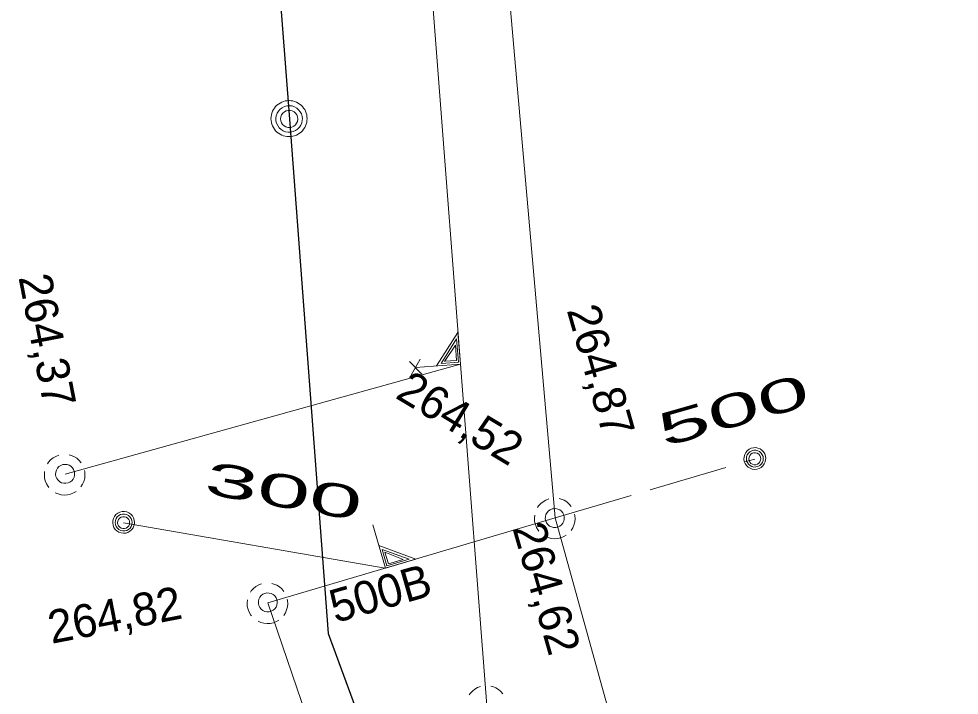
# Model space of a CAD drawing. Extents: x -732096 to -731933, y -1048703 to -1047964.
# Drawn here: x -732066.93 to -732044.12, y -1048432.1 to -1048415.69 of the extents above; entities that cross this region are included whole.
import ezdxf

# ---------------------------------------------------------------- set-up
doc = ezdxf.new("R2010")
doc.units = 0
doc.header["$LTSCALE"] = 0.32
doc.linetypes.add('LONG_DASHED', pattern=[7.5, 6, -1.5])
doc.layers.add('1', color=7, linetype='Continuous')
for name, color, linetype, lineweight in [('18', 7, 'Continuous', 13), ('20', 7, 'Continuous', 13), ('49', 7, 'Continuous', 13), ('8', 7, 'Continuous', 13)]:
    doc.layers.add(name, color=color, linetype=linetype, lineweight=lineweight)

msp = doc.modelspace()

# ---------------------------------------------------------------- linework, layer by layer
at = {"layer": '18'}
for p, q in [((-732057.414, -1048424.336), (-732057.199, -1048423.948)), ((-732057.453, -1048423.999), (-732057.159, -1048424.313))]:
    msp.add_line(p, q, dxfattribs=at)
for points in [[(-732057.312, -1048424.15), (-732056.219, -1048424.066), (-732056.279, -1048423.297), (-732056.796, -1048424.11)], [(-732056.682, -1048424.05), (-732056.267, -1048424.018), (-732056.311, -1048423.455), (-732056.683, -1048424.05)], [(-732056.602, -1048423.997), (-732056.312, -1048423.975), (-732056.34, -1048423.605), (-732056.602, -1048423.999)], [(-732065.962, -1048426.277), (-732066.033, -1048426.305), (-732066.1, -1048426.344), (-732066.16, -1048426.392), (-732066.211, -1048426.449), (-732066.235, -1048426.483)], [(-732065.421, -1048426.46), (-732065.471, -1048426.402), (-732065.529, -1048426.352), (-732065.594, -1048426.311), (-732065.665, -1048426.282), (-732065.714, -1048426.268)], [(-732066.307, -1048426.669), (-732066.313, -1048426.746), (-732066.308, -1048426.823), (-732066.291, -1048426.898), (-732066.262, -1048426.969), (-732066.222, -1048427.035), (-732066.206, -1048427.057)], [(-732065.426, -1048427.046), (-732065.385, -1048426.981), (-732065.354, -1048426.911), (-732065.335, -1048426.836), (-732065.327, -1048426.76), (-732065.332, -1048426.683), (-732065.338, -1048426.648)], [(-732066.049, -1048427.186), (-732065.979, -1048427.217), (-732065.904, -1048427.236), (-732065.828, -1048427.243), (-732065.751, -1048427.238), (-732065.676, -1048427.221), (-732065.604, -1048427.193), (-732065.544, -1048427.158)], [(-732054.073, -1048427.337), (-732054.144, -1048427.365), (-732054.211, -1048427.404), (-732054.271, -1048427.452), (-732054.322, -1048427.509), (-732054.346, -1048427.543)], [(-732053.532, -1048427.52), (-732053.582, -1048427.462), (-732053.64, -1048427.412), (-732053.705, -1048427.371), (-732053.776, -1048427.342), (-732053.825, -1048427.328)], [(-732054.418, -1048427.729), (-732054.424, -1048427.806), (-732054.419, -1048427.883), (-732054.402, -1048427.958), (-732054.373, -1048428.029), (-732054.333, -1048428.095), (-732054.317, -1048428.117)], [(-732053.537, -1048428.106), (-732053.496, -1048428.041), (-732053.465, -1048427.971), (-732053.446, -1048427.896), (-732053.438, -1048427.82), (-732053.443, -1048427.743), (-732053.449, -1048427.708)], [(-732058.348, -1048427.968), (-732058.037, -1048429.019), (-732057.298, -1048428.8), (-732058.201, -1048428.464)], [(-732054.16, -1048428.246), (-732054.09, -1048428.277), (-732054.015, -1048428.296), (-732053.939, -1048428.303), (-732053.862, -1048428.298), (-732053.787, -1048428.281), (-732053.715, -1048428.253), (-732053.655, -1048428.218)], [(-732058.118, -1048428.563), (-732058.001, -1048428.962), (-732057.459, -1048428.802), (-732058.119, -1048428.562)], [(-732058.05, -1048428.63), (-732057.967, -1048428.909), (-732057.611, -1048428.804), (-732058.051, -1048428.631)], [(-732061.043, -1048429.397), (-732061.114, -1048429.425), (-732061.181, -1048429.464), (-732061.241, -1048429.512), (-732061.292, -1048429.569), (-732061.316, -1048429.603)], [(-732060.502, -1048429.58), (-732060.552, -1048429.522), (-732060.61, -1048429.472), (-732060.675, -1048429.431), (-732060.746, -1048429.402), (-732060.795, -1048429.388)], [(-732061.388, -1048429.789), (-732061.394, -1048429.866), (-732061.389, -1048429.943), (-732061.372, -1048430.018), (-732061.343, -1048430.089), (-732061.303, -1048430.155), (-732061.287, -1048430.177)], [(-732060.507, -1048430.166), (-732060.466, -1048430.101), (-732060.435, -1048430.031), (-732060.416, -1048429.956), (-732060.408, -1048429.88), (-732060.413, -1048429.803), (-732060.419, -1048429.768)], [(-732061.13, -1048430.306), (-732061.06, -1048430.337), (-732060.985, -1048430.356), (-732060.909, -1048430.363), (-732060.832, -1048430.358), (-732060.757, -1048430.341), (-732060.685, -1048430.313), (-732060.625, -1048430.278)], [(-732055.732, -1048431.887), (-732055.803, -1048431.915), (-732055.87, -1048431.954), (-732055.93, -1048432.002), (-732055.981, -1048432.059), (-732056.005, -1048432.093)], [(-732055.191, -1048432.07), (-732055.241, -1048432.012), (-732055.299, -1048431.962), (-732055.364, -1048431.921), (-732055.435, -1048431.892), (-732055.484, -1048431.878)]]:
    msp.add_lwpolyline(points, dxfattribs=at)
for points in [[(-732048.814, -1048426.356), (-732048.82, -1048426.3), (-732048.837, -1048426.247), (-732048.865, -1048426.198), (-732048.904, -1048426.157), (-732048.95, -1048426.125), (-732049.002, -1048426.103), (-732049.057, -1048426.092), (-732049.113, -1048426.094), (-732049.168, -1048426.107), (-732049.218, -1048426.132), (-732049.263, -1048426.167), (-732049.299, -1048426.21), (-732049.324, -1048426.26), (-732049.339, -1048426.315), (-732049.342, -1048426.371), (-732049.333, -1048426.426), (-732049.312, -1048426.479), (-732049.281, -1048426.525), (-732049.24, -1048426.564), (-732049.193, -1048426.594), (-732049.14, -1048426.613), (-732049.084, -1048426.62), (-732049.027, -1048426.616), (-732048.973, -1048426.599), (-732048.924, -1048426.572), (-732048.883, -1048426.534), (-732048.85, -1048426.489), (-732048.826, -1048426.438), (-732048.815, -1048426.383)], [(-732048.873, -1048426.359), (-732048.879, -1048426.31), (-732048.897, -1048426.264), (-732048.924, -1048426.223), (-732048.962, -1048426.19), (-732049.005, -1048426.168), (-732049.054, -1048426.156), (-732049.103, -1048426.156), (-732049.151, -1048426.168), (-732049.195, -1048426.191), (-732049.232, -1048426.224), (-732049.26, -1048426.265), (-732049.277, -1048426.312), (-732049.282, -1048426.361), (-732049.276, -1048426.41), (-732049.258, -1048426.456), (-732049.23, -1048426.496), (-732049.193, -1048426.529), (-732049.149, -1048426.551), (-732049.1, -1048426.563), (-732049.051, -1048426.562), (-732049.003, -1048426.55), (-732048.96, -1048426.526), (-732048.923, -1048426.493), (-732048.895, -1048426.452), (-732048.879, -1048426.405)], [(-732048.932, -1048426.363), (-732048.938, -1048426.321), (-732048.955, -1048426.283), (-732048.983, -1048426.252), (-732049.017, -1048426.229), (-732049.058, -1048426.218), (-732049.1, -1048426.218), (-732049.14, -1048426.23), (-732049.174, -1048426.253), (-732049.201, -1048426.285), (-732049.218, -1048426.323), (-732049.223, -1048426.364), (-732049.218, -1048426.406), (-732049.2, -1048426.443), (-732049.172, -1048426.475), (-732049.136, -1048426.497), (-732049.096, -1048426.508), (-732049.054, -1048426.507), (-732049.014, -1048426.494), (-732048.98, -1048426.471), (-732048.953, -1048426.438), (-732048.937, -1048426.4)], [(-732065.578, -1048426.729), (-732065.584, -1048426.677), (-732065.602, -1048426.627), (-732065.63, -1048426.583), (-732065.668, -1048426.546), (-732065.713, -1048426.519), (-732065.763, -1048426.503), (-732065.815, -1048426.498), (-732065.867, -1048426.505), (-732065.916, -1048426.524), (-732065.96, -1048426.554), (-732065.995, -1048426.593), (-732066.021, -1048426.638), (-732066.036, -1048426.689), (-732066.039, -1048426.741), (-732066.031, -1048426.793), (-732066.01, -1048426.841), (-732065.98, -1048426.884), (-732065.94, -1048426.919), (-732065.894, -1048426.943), (-732065.843, -1048426.957), (-732065.791, -1048426.959), (-732065.739, -1048426.949), (-732065.691, -1048426.927), (-732065.649, -1048426.895), (-732065.616, -1048426.855), (-732065.592, -1048426.808), (-732065.58, -1048426.757)], [(-732053.991, -1048427.58), (-732054.04, -1048427.599), (-732054.083, -1048427.63), (-732054.118, -1048427.669), (-732054.144, -1048427.715), (-732054.158, -1048427.766), (-732054.16, -1048427.818), (-732054.151, -1048427.87), (-732054.13, -1048427.918), (-732054.099, -1048427.96), (-732054.058, -1048427.995), (-732054.011, -1048428.018), (-732053.961, -1048428.031), (-732053.907, -1048428.032), (-732053.857, -1048428.021), (-732053.809, -1048427.999), (-732053.768, -1048427.966), (-732053.735, -1048427.926), (-732053.711, -1048427.878), (-732053.701, -1048427.827), (-732053.701, -1048427.774), (-732053.713, -1048427.723), (-732053.736, -1048427.676), (-732053.77, -1048427.636), (-732053.812, -1048427.604), (-732053.86, -1048427.583), (-732053.912, -1048427.572), (-732053.964, -1048427.574)], [(-732064.126, -1048427.907), (-732064.132, -1048427.851), (-732064.149, -1048427.798), (-732064.178, -1048427.749), (-732064.216, -1048427.708), (-732064.262, -1048427.676), (-732064.314, -1048427.654), (-732064.369, -1048427.643), (-732064.425, -1048427.645), (-732064.48, -1048427.658), (-732064.531, -1048427.683), (-732064.575, -1048427.718), (-732064.611, -1048427.761), (-732064.636, -1048427.811), (-732064.651, -1048427.866), (-732064.654, -1048427.922), (-732064.645, -1048427.977), (-732064.624, -1048428.03), (-732064.593, -1048428.076), (-732064.553, -1048428.115), (-732064.505, -1048428.145), (-732064.452, -1048428.164), (-732064.396, -1048428.171), (-732064.34, -1048428.167), (-732064.286, -1048428.15), (-732064.237, -1048428.123), (-732064.195, -1048428.085), (-732064.162, -1048428.04), (-732064.139, -1048427.989), (-732064.127, -1048427.934)], [(-732064.185, -1048427.91), (-732064.191, -1048427.861), (-732064.209, -1048427.815), (-732064.237, -1048427.774), (-732064.274, -1048427.741), (-732064.318, -1048427.719), (-732064.366, -1048427.707), (-732064.415, -1048427.707), (-732064.463, -1048427.719), (-732064.507, -1048427.742), (-732064.544, -1048427.775), (-732064.572, -1048427.816), (-732064.589, -1048427.863), (-732064.595, -1048427.912), (-732064.588, -1048427.961), (-732064.57, -1048428.007), (-732064.542, -1048428.047), (-732064.505, -1048428.08), (-732064.461, -1048428.102), (-732064.412, -1048428.114), (-732064.363, -1048428.113), (-732064.315, -1048428.101), (-732064.272, -1048428.077), (-732064.235, -1048428.044), (-732064.207, -1048428.003), (-732064.191, -1048427.956)], [(-732064.244, -1048427.914), (-732064.25, -1048427.872), (-732064.267, -1048427.834), (-732064.295, -1048427.803), (-732064.33, -1048427.78), (-732064.37, -1048427.769), (-732064.412, -1048427.769), (-732064.452, -1048427.781), (-732064.487, -1048427.804), (-732064.514, -1048427.836), (-732064.531, -1048427.874), (-732064.536, -1048427.915), (-732064.53, -1048427.957), (-732064.512, -1048427.994), (-732064.484, -1048428.026), (-732064.448, -1048428.048), (-732064.408, -1048428.059), (-732064.366, -1048428.058), (-732064.326, -1048428.045), (-732064.292, -1048428.022), (-732064.265, -1048427.989), (-732064.249, -1048427.951)], [(-732060.671, -1048429.784), (-732060.691, -1048429.736), (-732060.723, -1048429.693), (-732060.762, -1048429.659), (-732060.809, -1048429.634), (-732060.86, -1048429.621), (-732060.912, -1048429.62), (-732060.964, -1048429.63), (-732061.011, -1048429.651), (-732061.053, -1048429.683), (-732061.087, -1048429.724), (-732061.109, -1048429.772), (-732061.122, -1048429.822), (-732061.122, -1048429.875), (-732061.11, -1048429.926), (-732061.087, -1048429.974), (-732061.054, -1048430.014), (-732061.013, -1048430.046), (-732060.964, -1048430.069), (-732060.914, -1048430.079), (-732060.861, -1048430.078), (-732060.81, -1048430.065), (-732060.763, -1048430.041), (-732060.723, -1048430.006), (-732060.692, -1048429.963), (-732060.672, -1048429.916), (-732060.662, -1048429.864), (-732060.665, -1048429.812)]]:
    msp.add_lwpolyline(points, close=True, dxfattribs=at)
at = {"layer": '20'}
for p, q in [((-732053.92, -1048427.8), (-732056.989, -1048392.94)), ((-732053.92, -1048427.8), (-732056.989, -1048392.94)), ((-732060.89, -1048429.86), (-732053.92, -1048427.8)), ((-732060.89, -1048429.86), (-732053.92, -1048427.8)), ((-732047.59, -1048450.57), (-732053.92, -1048427.8)), ((-732047.59, -1048450.57), (-732053.92, -1048427.8)), ((-732051.489, -1048457.41), (-732060.89, -1048429.86)), ((-732051.489, -1048457.41), (-732060.89, -1048429.86))]:
    msp.add_line(p, q, dxfattribs=at)
at = {"layer": '20', "linetype": 'LONG_DASHED'}
msp.add_line((-732053.92, -1048427.8), (-732049.078, -1048426.369), dxfattribs=at)
msp.add_line((-732053.92, -1048427.8), (-732049.078, -1048426.369), dxfattribs=at)
at = {"layer": '20'}
msp.add_lwpolyline([(-732055.579, -1048432.35), (-732056.217, -1048424.068), (-732057.272, -1048410.408), (-732058.87, -1048389.67)], dxfattribs=at)
msp.add_lwpolyline([(-732055.579, -1048432.35), (-732056.217, -1048424.068), (-732057.272, -1048410.408), (-732058.87, -1048389.67)], dxfattribs=at)
at = {"layer": '49'}
for p, q in [((-732065.809, -1048426.74), (-732056.217, -1048424.068)), ((-732065.809, -1048426.74), (-732056.217, -1048424.068)), ((-732064.39, -1048427.92), (-732058.042, -1048429.018)), ((-732064.39, -1048427.92), (-732058.042, -1048429.018))]:
    msp.add_line(p, q, dxfattribs=at)
at = {"layer": '8', "lineweight": 25}
for points in [[(-732062.206, -1048395.174), (-732062.1, -1048395.76), (-732060.37, -1048418.12)], [(-732060.37, -1048418.12), (-732059.43, -1048430.6), (-732057.43, -1048436.03), (-732055.16, -1048442.06), (-732051.16, -1048452.78), (-732050.93, -1048453.401), (-732046.69, -1048464.651), (-732045.92, -1048466.511), (-732044.12, -1048470.56)]]:
    msp.add_lwpolyline(points, dxfattribs=at)
at = {"layer": '8'}
msp.add_lwpolyline([(-732059.94, -1048418.108), (-732059.942, -1048418.063), (-732059.949, -1048418.018), (-732059.961, -1048417.973), (-732059.977, -1048417.931), (-732059.998, -1048417.89), (-732060.023, -1048417.851), (-732060.052, -1048417.816), (-732060.084, -1048417.783), (-732060.12, -1048417.755), (-732060.157, -1048417.73), (-732060.199, -1048417.709), (-732060.242, -1048417.692), (-732060.286, -1048417.68), (-732060.331, -1048417.673), (-732060.377, -1048417.671), (-732060.423, -1048417.673), (-732060.468, -1048417.68), (-732060.512, -1048417.692), (-732060.555, -1048417.709), (-732060.596, -1048417.73), (-732060.634, -1048417.755), (-732060.67, -1048417.783), (-732060.702, -1048417.816), (-732060.731, -1048417.851), (-732060.756, -1048417.89), (-732060.777, -1048417.931), (-732060.793, -1048417.973), (-732060.805, -1048418.018), (-732060.812, -1048418.063), (-732060.815, -1048418.109), (-732060.812, -1048418.154), (-732060.805, -1048418.199), (-732060.793, -1048418.244), (-732060.777, -1048418.286), (-732060.756, -1048418.327), (-732060.731, -1048418.366), (-732060.702, -1048418.401), (-732060.67, -1048418.434), (-732060.634, -1048418.462), (-732060.596, -1048418.487), (-732060.555, -1048418.508), (-732060.512, -1048418.525), (-732060.468, -1048418.536), (-732060.423, -1048418.544), (-732060.377, -1048418.546), (-732060.331, -1048418.544), (-732060.286, -1048418.536), (-732060.242, -1048418.525), (-732060.199, -1048418.508), (-732060.157, -1048418.487), (-732060.12, -1048418.462), (-732060.084, -1048418.434), (-732060.052, -1048418.401), (-732060.023, -1048418.366), (-732059.998, -1048418.327), (-732059.977, -1048418.286), (-732059.961, -1048418.244), (-732059.949, -1048418.199), (-732059.942, -1048418.154), (-732059.94, -1048418.109)], dxfattribs=at)
for points in [[(-732060.053, -1048418.116), (-732060.059, -1048418.055), (-732060.077, -1048417.995), (-732060.106, -1048417.94), (-732060.145, -1048417.892), (-732060.192, -1048417.852), (-732060.246, -1048417.822), (-732060.305, -1048417.802), (-732060.367, -1048417.795), (-732060.429, -1048417.799), (-732060.489, -1048417.815), (-732060.544, -1048417.843), (-732060.594, -1048417.88), (-732060.635, -1048417.927), (-732060.667, -1048417.98), (-732060.687, -1048418.039), (-732060.697, -1048418.1), (-732060.694, -1048418.162), (-732060.679, -1048418.222), (-732060.653, -1048418.279), (-732060.617, -1048418.329), (-732060.571, -1048418.372), (-732060.519, -1048418.404), (-732060.461, -1048418.427), (-732060.4, -1048418.437), (-732060.338, -1048418.436), (-732060.277, -1048418.423), (-732060.22, -1048418.398), (-732060.169, -1048418.363), (-732060.125, -1048418.319), (-732060.091, -1048418.267), (-732060.067, -1048418.21), (-732060.055, -1048418.149)], [(-732060.167, -1048418.116), (-732060.173, -1048418.067), (-732060.19, -1048418.02), (-732060.218, -1048417.979), (-732060.256, -1048417.946), (-732060.3, -1048417.922), (-732060.348, -1048417.91), (-732060.398, -1048417.909), (-732060.446, -1048417.921), (-732060.491, -1048417.943), (-732060.529, -1048417.976), (-732060.558, -1048418.016), (-732060.577, -1048418.063), (-732060.584, -1048418.112), (-732060.579, -1048418.162), (-732060.562, -1048418.209), (-732060.535, -1048418.251), (-732060.498, -1048418.285), (-732060.455, -1048418.309), (-732060.407, -1048418.323), (-732060.357, -1048418.324), (-732060.308, -1048418.314), (-732060.263, -1048418.292), (-732060.224, -1048418.26), (-732060.194, -1048418.221), (-732060.175, -1048418.175), (-732060.167, -1048418.125)]]:
    msp.add_lwpolyline(points, close=True, dxfattribs=at)

# ---------------------------------------------------------------- texts
at = {"layer": '1'}
for s, rotation, p in [('264,37', 281, (-732066.943, -1048421.956)), ('264,87', 286, (-732053.644, -1048422.755)), ('264,52', 329, (-732057.826, -1048424.872)), ('264,62', 286, (-732054.963, -1048428.037)), ('500B', 16, (-732059.256, -1048430.353)), ('264,82', 11, (-732066.139, -1048430.855))]:
    msp.add_text(s, height=0.8, rotation=rotation, dxfattribs=at).set_placement(p)
for s, rotation, width, p in [('500 ', 16, 2.1, (-732051.287, -1048426.083)), ('300 ', 350, 2.15, (-732062.464, -1048427.205))]:
    msp.add_text(s, height=0.8, rotation=rotation, dxfattribs=dict(at, width=width)).set_placement(p)

doc.saveas('drawing.dxf')
